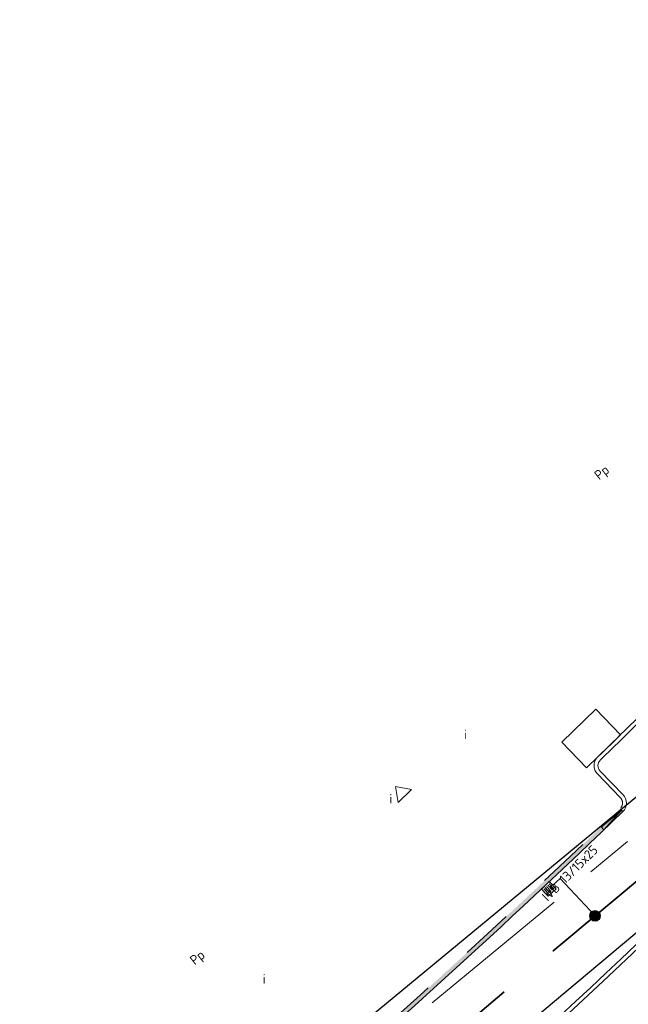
# Model space of a CAD drawing. Header units: metres. Extents: x 92403 to 95147, y 464428 to 465602.
# Tile 338 of 568: x 93082 to 93105, y 464892 to 464929. Entities that reach past the tile are written whole.
import ezdxf
from ezdxf.enums import TextEntityAlignment as Align

# ---------------------------------------------------------------- set-up
doc = ezdxf.new("R2010")
doc.units = ezdxf.units.M
for name, pattern in [('RI-DRAINAGE', [19.2, 6, -1.8, 1.8, -1.8, 2.4, -1.8, 1.8, -1.8]), ('RI-HWA', [7.4, 5, -2.4]), ('RI-HWA_KOLKAANSLUITING', [4.3, 2.5, -1.8]), ('VH-TROTTOIRBAND', [15, 5, -2, 2, -2, 2, -2])]:
    doc.linetypes.add(name, pattern=pattern)
doc.layers.get('0').update_dxf_attribs({"linetype": 'CONTINUOUS'})
for name, color, linetype, lineweight in [('B-RO-OG-TOPOGRAFIE_BEBOUWING_ENTREE-S', 7, 'CONTINUOUS', 5), ('N-RO-VH-KANTOPSLUITING_ELEMENT_STALENSTRIP-G', 7, 'CONTINUOUS', 9), ('N-WE-GW-ONTGRAVING-V', 2, 'CONTINUOUS', 30), ('N-WE-RI-HWA_HULPSTUK-S', 150, 'CONTINUOUS', 25), ('N-WE-RI-HWA_KOLK_STRAATKOLK-S', 150, 'CONTINUOUS', 25), ('N-WE-RI-HWA_KOLKAANSLUITING-G', 150, 'RI-HWA_KOLKAANSLUITING', 25), ('N-WE-VH-KANTOPSLUITING_ELEMENT_VERLOOPBAND-G', 252, 'CONTINUOUS', 35), ('N-WE-VH-KANTOPSLUITING_TROTTOIRBAND-G', 7, 'VH-TROTTOIRBAND', 35), ('N-WE-VH-KANTOPSLUITING_TROTTOIRBAND_130 150-T18', 10, 'CONTINUOUS', 18), ('N-WE-VH-KANTOPSLUITING_VOORKANTBAND-G', 50, 'CONTINUOUS', 35), ('N-WE-VH-VERHARDING_BETON_INRITBLOKKEN-A', 253, 'CONTINUOUS', 0), ('V-WE-RI-GWA_STROOMRICHTING-S', 30, 'CONTINUOUS', 25)]:
    doc.layers.add(name, color=color, linetype=linetype, lineweight=lineweight)
for name, color, linetype, lineweight, true_color in [('N-OI-RI-DRAINAGE_DRAIN_PVC-G', 7, 'RI-DRAINAGE', 18, 0x00ff04), ('N-OI-RI-HWA_STROOMRICHTING-S', 7, 'CONTINUOUS', 25, 0x007bff), ('N-OI-RI-HWA_TRANSPORTLEIDING-G', 7, 'RI-HWA', 35, 0x007bff)]:
    doc.layers.add(name, color=color, linetype=linetype, lineweight=lineweight, true_color=true_color)
doc.styles.add('NLCS-ISO', font='NLCS-ISO.ttf')
doc.styles.add('NLCS-ISO-M200-T18', font='NLCS-ISO.ttf', dxfattribs={"height": 0.36})

# ---------------------------------------------------------------- blocks, each defined once
blk = doc.blocks.new('SRO-BEBOUWING_ENTREE')
blk.add_lwpolyline([(0, 0.35), (0, -0.35), (0.5, 0)], close=True)
blk = doc.blocks.new('STRAATKOLK 415X375')
at = {"layer": 'N-WE-RI-HWA_KOLK_STRAATKOLK-S', "flags": 128}
blk.add_lwpolyline([(-0.415, 0), (0, 0), (0, 0.375), (-0.415, 0.375)], close=True, dxfattribs=at)
for points in [[(-0.344, 0.055), (-0.344, 0.32)], [(-0.275, 0.055), (-0.275, 0.32)], [(-0.207, 0.055), (-0.207, 0.32)], [(-0.137, 0.055), (-0.137, 0.32)], [(-0.068, 0.055), (-0.068, 0.32)]]:
    blk.add_lwpolyline(points, dxfattribs=at)
blk = doc.blocks.new('*U257')
at = {"ltscale": 0.1}
blk.add_hatch(color=256, dxfattribs=at).paths.add_polyline_path([(2.5, 0), (-2.5, -0.83), (-2.5, 0.83)])
at = {"ltscale": 0.1, "flags": 128}
blk.add_lwpolyline([(2.5, 0), (-2.5, -0.83), (-2.5, 0.83)], close=True, dxfattribs=at)
at = {"ltscale": 0.1, "style": 'NLCS-ISO'}
for tag, p in [('BOBL', (-105.68, 0)), ('MAT', (-0.5, 0.5))]:
    blk.add_attdef(tag, text='', height=1.8, dxfattribs=at).set_placement(p, align=Align.BOTTOM_RIGHT)
for tag, p in [('DIA', (0.5, 0.5)), ('BOBR', (106.02, 0))]:
    blk.add_attdef(tag, text='', height=1.8, dxfattribs=at).set_placement(p, align=Align.BOTTOM_LEFT)
blk.add_attdef('JVA', text='', height=1.8, dxfattribs=at).set_placement((0, -1), align=Align.TOP_CENTER)
at = {"ltscale": 0.1, "style": 'NLCS-ISO', "flags": 1}
blk.add_attdef('PUTNR-L', text='', height=1.8, dxfattribs=at).set_placement((-0.82, -5.89), align=Align.BOTTOM_RIGHT)
blk.add_attdef('PUTNR-L', text='', height=1.8, dxfattribs=at).set_placement((1.95, -5.77), align=Align.BOTTOM_LEFT)
blk = doc.blocks.new('SRI-HULP_INLAAT_KOLK-SO')
h = blk.add_hatch(color=256)
edge = h.paths.add_edge_path()
edge.add_arc((0, 0), 1, 0, 360)
blk.add_circle((0, 0), 1)
blk = doc.blocks.new('*U430')
at = {"ltscale": 0.1}
blk.add_hatch(color=256, dxfattribs=at).paths.add_polyline_path([(-2.5, 0), (2.5, 0.83), (2.5, -0.83)])
at = {"ltscale": 0.1, "flags": 128}
blk.add_lwpolyline([(-2.5, 0), (2.5, 0.83), (2.5, -0.83)], close=True, dxfattribs=at)
at = {"ltscale": 0.1, "style": 'NLCS-ISO'}
for tag, p in [('BOBL', (-74.78, 0)), ('MAT', (-1, 0.5))]:
    blk.add_attdef(tag, text='', height=1.8, dxfattribs=at).set_placement(p, align=Align.BOTTOM_RIGHT)
for tag, p in [('DIA', (1, 0.5)), ('BOBR', (74.75, 0))]:
    blk.add_attdef(tag, text='', height=1.8, dxfattribs=at).set_placement(p, align=Align.BOTTOM_LEFT)
blk.add_attdef('JVA', text='', height=1.8, dxfattribs=at).set_placement((0, -1), align=Align.TOP_CENTER)

msp = doc.modelspace()

# ---------------------------------------------------------------- hatches: boundary and pattern name
at = {"layer": 'N-WE-VH-VERHARDING_BETON_INRITBLOKKEN-A', "transparency": 33554687}
h = msp.add_hatch(color=256, dxfattribs=at)
h.dxf.hatch_style = 1
edge = h.paths.add_edge_path()
edge.add_line((93104.692799, 464899.077542), (93104.796938, 464898.969583))
edge.add_arc((92891.057438, 465120.528436), 307.852074, 310.6210414, 313.97089494, ccw=False)
edge.add_line((93091.485457, 464886.858779), (93091.38769, 464886.972541))
edge.add_arc((92891.029951, 465120.558646), 307.7429, 310.62123716, 313.97067421)

# ---------------------------------------------------------------- linework, layer by layer
at = {"layer": 'N-OI-RI-DRAINAGE_DRAIN_PVC-G', "flags": 128}
msp.add_lwpolyline([(93085.810838, 464868.712617), (93083.999667, 464867.318786), (93077.569115, 464875.204006), (93112.448972, 464904.002739), (93144.958362, 464937.716867), (93179.40523, 464980.983312), (93211.015025, 465025.284543), (93236.748188, 465064.451684), (93262.771855, 465104.36421), (93226.947519, 465135.184441), (93186.423425, 465165.431006), (93177.677718, 465156.184343), (93156.563325, 465121.91281), (93138.602154, 465091.157835)], dxfattribs=at)
at = {"layer": 'N-OI-RI-HWA_TRANSPORTLEIDING-G', "flags": 128}
msp.add_lwpolyline([(93079.449241, 464874.66754), (93114.462873, 464903.992424)], dxfattribs=at)
at = {"layer": 'N-RO-VH-KANTOPSLUITING_ELEMENT_STALENSTRIP-G', "color": 30, "flags": 128}
msp.add_lwpolyline([(93103.771894, 464902.852029), (93102.480538, 464901.598075), (93103.420773, 464900.629795), (93104.712129, 464901.883748)], close=True, dxfattribs=at)
at = {"layer": 'N-WE-GW-ONTGRAVING-V', "flags": 128}
msp.add_lwpolyline([(93150.95016, 464940.414972), (93115.492997, 464902.898585), (93080.383531, 464873.493438), (93084.176278, 464868.842727), (93085.139969, 464869.584358), (93091.190846, 464874.240954), (93109.870872, 464888.616612), (93111.212612, 464886.873128), (93092.532585, 464872.497471), (93086.481708, 464867.840875), (93083.823056, 464865.794846), (93076.025648, 464875.356121), (93111.700474, 464904.811225), (93144.1303, 464938.442841)], dxfattribs=at)
at = {"layer": 'N-WE-RI-HWA_KOLKAANSLUITING-G', "flags": 128}
msp.add_lwpolyline([(93103.742744, 464895.01402), (93102.423045, 464896.428405), (93102.137759, 464896.177383)], dxfattribs=at)
at = {"layer": 'N-WE-VH-KANTOPSLUITING_ELEMENT_VERLOOPBAND-G', "flags": 128}
for points in [[(93104.075738, 464898.276153), (93104.744868, 464899.023562), (93103.971949, 464898.384449)], [(93104.796938, 464898.969583), (93104.692799, 464899.077542)], [(93103.971949, 464898.384449), (93104.075738, 464898.276153)]]:
    msp.add_lwpolyline(points, dxfattribs=at)
at = {"layer": 'N-WE-VH-KANTOPSLUITING_TROTTOIRBAND-G', "lineweight": 15, "flags": 128}
for points in [[(93169.230487, 464971.15102, -0.002013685), (93164.041857, 464964.593295, -0.000128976), (93163.643939, 464964.092371, -0.414319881), (93163.222336, 464964.044243), (93162.244085, 464964.822324, 0.414708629), (93161.611703, 464964.750161, -0.003198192), (93151.670861, 464952.420821, -0.001685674), (93149.413688, 464949.667542, 0.416499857), (93149.485418, 464949.025662), (93150.436444, 464948.239717, -0.415600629), (93150.475677, 464947.816263), (93147.83948, 464944.656931, -0.415600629), (93147.415846, 464944.619702), (93146.462009, 464945.423288, 0.413519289), (93145.828614, 464945.369892), (93145.450618, 464944.923372, -0.008188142), (93134.071902, 464931.901541, -0.000564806), (93133.042433, 464930.789487, 0.416400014), (93133.065883, 464930.153013), (93133.981551, 464929.30266, -0.414409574), (93133.997095, 464928.878538, -0.001789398), (93130.705323, 464925.363988, -0.414409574), (93130.281093, 464925.351764), (93129.372515, 464926.210024, 0.414283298), (93128.736212, 464926.191831, -0.00722872), (93115.209189, 464912.292711, 0.414154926), (93115.208427, 464911.656405), (93116.093968, 464910.768491, -0.408943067), (93116.097194, 464910.34808, -0.00465743), (93112.511056, 464906.708656, -0.414694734), (93112.086445, 464906.709829), (93111.20355, 464907.599073, 0.415327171), (93110.568925, 464907.598452, -0.005039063), (93106.63165, 464903.775768, -0.0031933), (93103.836485, 464901.031607, 0.015623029), (93103.829963, 464901.024878, 0.403468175), (93103.831128, 464900.400308), (93104.700135, 464899.502052, -0.414641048), (93104.692799, 464899.077542, -0.014936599), (93091.046453, 464886.679148), (93085.699438, 464885.436816), (93081.980118, 464882.650574, 0.097502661), (93078.002756, 464878.165539, -0.106335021), (93076.622865, 464876.663265), (93066.149278, 464869.249755), (93059.049111, 464864.213763, -0.458335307), (93056.328313, 464864.887096), (93054.737949, 464868.028312)], [(93117.573585, 464896.497381), (93116.348809, 464895.275936, 0.001757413), (93105.4169, 464884.989846, -0.017395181), (93087.944845, 464870.697879), (93087.253576, 464870.172788, -0.403853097), (93083.322782, 464870.638897), (93082.904503, 464871.150762, -0.422049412), (93083.367504, 464875.208345), (93083.969201, 464875.673825), (93092.541342, 464882.305382, 0.02004334), (93111.024671, 464899.259566, 0.002399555), (93112.952329, 464901.112378)]]:
    msp.add_lwpolyline(points, format="xyb", dxfattribs=at)
at = {"layer": 'N-WE-VH-KANTOPSLUITING_VOORKANTBAND-G', "linetype": 'Continuous', "lineweight": 15, "flags": 128}
msp.add_lwpolyline([(93171.508, 464962.398), (93172.080663, 464961.931189, -0.421676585), (93172.519608, 464957.657465, -0.000033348), (93172.495, 464957.628, -0.007751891), (93154.54, 464935.591, -0.006572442), (93145.367, 464924.969, -0.003625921), (93135.085, 464913.995), (93124.700811, 464903.393376), (93116.453, 464895.168, 0.001758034), (93105.518, 464884.879, -0.017397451), (93088.03565, 464870.578486), (93087.344308, 464870.053341, -0.403853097), (93083.206631, 464870.543982), (93082.788351, 464871.055847, -0.422049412), (93083.275721, 464875.326987), (93083.877418, 464875.792467), (93092.446963, 464882.422015, 0.020042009), (93110.920075, 464899.367094, 0.010482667), (93119.204, 464907.591, 0.010337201), (93138.613, 464927.754, 0.012815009), (93156.436867, 464948.533957, 0.003459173), (93167.235251, 464961.941307, -0.42177143)], format="xyb", close=True, dxfattribs=at)
msp.add_lwpolyline([(93134.083625, 464929.412573, -0.414409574), (93134.10694, 464928.776391, -0.001789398), (93130.814434, 464925.261057, -0.414409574), (93130.178089, 464925.242722), (93129.269511, 464926.100982, 0.414283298), (93128.845278, 464926.088852, -0.00722872), (93115.315161, 464912.18655, 0.414154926), (93115.314635, 464911.762329), (93116.200175, 464910.874414, -0.408943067), (93116.205016, 464910.243799, -0.00465743), (93112.616916, 464906.602385, -0.414694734), (93111.98, 464906.604143), (93111.09726, 464907.493231, 0.415652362), (93110.674936, 464907.49233, -0.00503812), (93106.736245, 464903.668238, -0.003191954), (93103.940885, 464900.9239), (93103.945852, 464900.928711, 0.414073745), (93103.938934, 464900.504604), (93104.807941, 464899.606348, -0.414641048), (93104.796938, 464898.969583, -0.014966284), (93091.1161, 464886.541334)], format="xyb", dxfattribs=at)

# ---------------------------------------------------------------- block references
at = {"layer": 'B-RO-OG-TOPOGRAFIE_BEBOUWING_ENTREE-S', "ltscale": 1, "rotation": 133.6616154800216}
msp.add_blockref('SRO-BEBOUWING_ENTREE', (93096.524916, 464899.559153), dxfattribs=at)
at = {"layer": 'N-OI-RI-HWA_STROOMRICHTING-S', "xscale": 0.2, "yscale": 0.2, "zscale": 0.2, "rotation": 39.94710377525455}
msp.add_blockref('*U257', (93096.956057, 464889.329982), dxfattribs=at).add_auto_attribs({'MAT': 'PVC', 'DIA': '%%C400', 'BOBL': '-1,66', 'BOBR': '-1,71'})
at = {"layer": 'N-WE-RI-HWA_HULPSTUK-S', "xscale": 0.2, "yscale": 0.2, "zscale": 0.2, "rotation": 318.3161074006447}
msp.add_blockref('SRI-HULP_INLAAT_KOLK-SO', (93103.742744, 464895.01402), dxfattribs=at)
at = {"layer": 'N-WE-RI-HWA_KOLK_STRAATKOLK-S', "rotation": 43.21918465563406}
msp.add_blockref('STRAATKOLK 415X375', (93102.266158, 464896.040745), dxfattribs=at)
at = {"layer": 'V-WE-RI-GWA_STROOMRICHTING-S', "xscale": 0.2, "yscale": 0.2, "zscale": 0.2, "rotation": 40.80306889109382}
msp.add_blockref('*U430', (93098.127003, 464884.521291), dxfattribs=at).add_auto_attribs({'MAT': 'Beton', 'DIA': '400/600', 'BOBL': '0.00', 'BOBR': '0.00'})

# ---------------------------------------------------------------- texts
at = {"layer": 'N-WE-VH-KANTOPSLUITING_TROTTOIRBAND_130 150-T18', "char_height": 0.36, "width": 4.66934953, "attachment_point": 1, "style": 'NLCS-ISO-M200-T18'}
for s, insert, rotation in [('Pp', (93103.67462, 464911.803356), 38.6542611), ('IVB 13/15x25', (93101.693578, 464895.800286), 44.8925163), ('Pp', (93088.336484, 464893.414526), 38.6542611)]:
    msp.add_mtext(s, dxfattribs=dict(at, insert=insert, rotation=rotation))
for insert in [(93098.768319, 464902.072378), (93095.942983, 464899.637614), (93091.135118, 464892.805783)]:
    msp.add_mtext('i', dxfattribs=dict(at, insert=insert))

doc.saveas('drawing.dxf')
